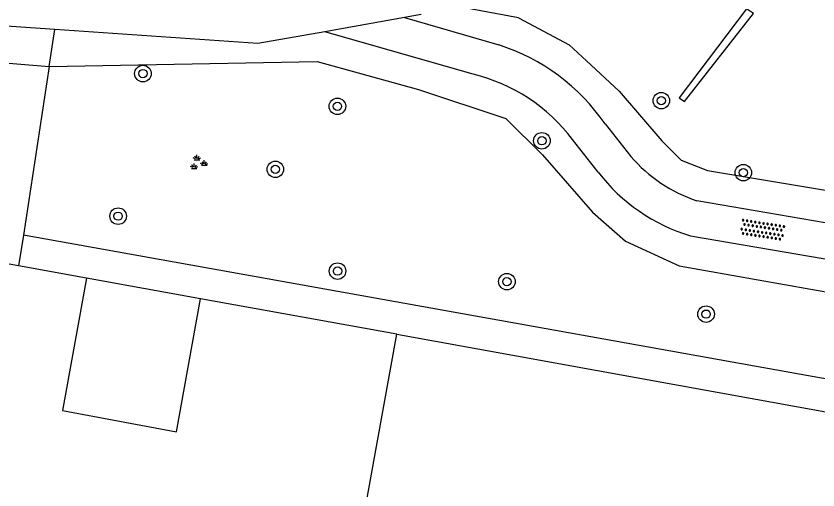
# Model space of a CAD drawing. Extents: x 132999 to 136000, y 398499 to 400501.
# Drawn here: x 133190.07 to 133228.81, y 400301.28 to 400324.19 of the extents above; entities that cross this region are included whole.
import ezdxf

# ---------------------------------------------------------------- set-up
doc = ezdxf.new("R2010")
doc.units = 0
for name, color, linetype in [('gg-afsc-erfafscheiding', 7, 'Continuous'), ('gg-bbg-gedigitaliseerde bebouwing', 7, 'Continuous'), ('gg-bbg-hoofdgebouw', 7, 'Continuous'), ('gg-bbg-luifel en loopbrug', 7, 'Continuous'), ('gg-knt-verharding', 7, 'Continuous'), ('gt-grn-groengrens', 7, 'Continuous'), ('gt-symb-boom', 7, 'Continuous'), ('gt-symb-groenvak', 7, 'Continuous'), ('gt-symb-overige verharding', 7, 'Continuous')]:
    doc.layers.add(name, color=color, linetype=linetype)

# ---------------------------------------------------------------- blocks, each defined once
blk = doc.blocks.new('gt0-BOOM')
at = {"layer": 'gt-symb-boom'}
for radius in [0.4, 0.2]:
    blk.add_circle((0, 0), radius, dxfattribs=at)
blk = doc.blocks.new('gt0-OVH')
at = {"layer": 'gt-symb-overige verharding'}
for points in [[(-0.972, 0.298), (-0.967, 0.308), (-0.965, 0.319), (-0.966, 0.33), (-0.971, 0.34), (-0.978, 0.348), (-0.988, 0.353), (-0.999, 0.355), (-1.01, 0.354), (-1.02, 0.349), (-1.028, 0.342), (-1.033, 0.332), (-1.035, 0.321), (-1.034, 0.31), (-1.029, 0.3), (-1.022, 0.292), (-1.012, 0.287), (-1.001, 0.285), (-0.99, 0.286), (-0.98, 0.291)], [(-0.872, 0.106), (-0.867, 0.116), (-0.865, 0.126), (-0.866, 0.137), (-0.871, 0.147), (-0.878, 0.156), (-0.888, 0.161), (-0.899, 0.163), (-0.91, 0.162), (-0.92, 0.157), (-0.928, 0.15), (-0.933, 0.14), (-0.935, 0.129), (-0.934, 0.118), (-0.929, 0.108), (-0.922, 0.1), (-0.912, 0.095), (-0.901, 0.092), (-0.89, 0.094), (-0.88, 0.098)], [(-0.772, 0.298), (-0.767, 0.308), (-0.765, 0.319), (-0.766, 0.33), (-0.771, 0.34), (-0.778, 0.348), (-0.788, 0.353), (-0.799, 0.355), (-0.81, 0.354), (-0.82, 0.349), (-0.828, 0.342), (-0.833, 0.332), (-0.835, 0.321), (-0.834, 0.31), (-0.829, 0.3), (-0.822, 0.292), (-0.812, 0.287), (-0.801, 0.285), (-0.79, 0.286), (-0.78, 0.291)], [(-0.672, 0.106), (-0.667, 0.116), (-0.665, 0.126), (-0.666, 0.137), (-0.671, 0.147), (-0.678, 0.156), (-0.688, 0.161), (-0.699, 0.163), (-0.71, 0.162), (-0.72, 0.157), (-0.728, 0.15), (-0.733, 0.14), (-0.735, 0.129), (-0.734, 0.118), (-0.729, 0.108), (-0.722, 0.1), (-0.712, 0.095), (-0.701, 0.092), (-0.69, 0.094), (-0.68, 0.098)], [(-0.572, 0.298), (-0.567, 0.308), (-0.565, 0.319), (-0.566, 0.33), (-0.571, 0.34), (-0.578, 0.348), (-0.588, 0.353), (-0.599, 0.355), (-0.61, 0.354), (-0.62, 0.349), (-0.628, 0.342), (-0.633, 0.332), (-0.635, 0.321), (-0.634, 0.31), (-0.629, 0.3), (-0.622, 0.292), (-0.612, 0.287), (-0.601, 0.285), (-0.59, 0.286), (-0.58, 0.291)], [(-0.472, 0.106), (-0.467, 0.116), (-0.465, 0.126), (-0.466, 0.137), (-0.471, 0.147), (-0.478, 0.156), (-0.488, 0.161), (-0.499, 0.163), (-0.51, 0.162), (-0.52, 0.157), (-0.528, 0.15), (-0.533, 0.14), (-0.535, 0.129), (-0.534, 0.118), (-0.529, 0.108), (-0.522, 0.1), (-0.512, 0.095), (-0.501, 0.092), (-0.49, 0.094), (-0.48, 0.098)], [(-0.372, 0.298), (-0.367, 0.308), (-0.365, 0.319), (-0.366, 0.33), (-0.371, 0.34), (-0.378, 0.348), (-0.388, 0.353), (-0.399, 0.355), (-0.41, 0.354), (-0.42, 0.349), (-0.428, 0.342), (-0.433, 0.332), (-0.435, 0.321), (-0.434, 0.31), (-0.429, 0.3), (-0.422, 0.292), (-0.412, 0.287), (-0.401, 0.285), (-0.39, 0.286), (-0.38, 0.291)], [(-0.272, 0.106), (-0.267, 0.116), (-0.265, 0.126), (-0.266, 0.137), (-0.271, 0.147), (-0.278, 0.156), (-0.288, 0.161), (-0.299, 0.163), (-0.31, 0.162), (-0.32, 0.157), (-0.328, 0.15), (-0.333, 0.14), (-0.335, 0.129), (-0.334, 0.118), (-0.329, 0.108), (-0.322, 0.1), (-0.312, 0.095), (-0.301, 0.092), (-0.29, 0.094), (-0.28, 0.098)], [(-0.172, 0.298), (-0.167, 0.308), (-0.165, 0.319), (-0.166, 0.33), (-0.171, 0.34), (-0.178, 0.348), (-0.188, 0.353), (-0.199, 0.355), (-0.21, 0.354), (-0.22, 0.349), (-0.228, 0.342), (-0.233, 0.332), (-0.235, 0.321), (-0.234, 0.31), (-0.229, 0.3), (-0.222, 0.292), (-0.212, 0.287), (-0.201, 0.285), (-0.19, 0.286), (-0.18, 0.291)], [(-0.072, 0.106), (-0.067, 0.116), (-0.065, 0.126), (-0.066, 0.137), (-0.071, 0.147), (-0.078, 0.156), (-0.088, 0.161), (-0.099, 0.163), (-0.11, 0.162), (-0.12, 0.157), (-0.128, 0.15), (-0.133, 0.14), (-0.135, 0.129), (-0.134, 0.118), (-0.129, 0.108), (-0.122, 0.1), (-0.112, 0.095), (-0.101, 0.092), (-0.09, 0.094), (-0.08, 0.098)], [(0.028, 0.298), (0.033, 0.308), (0.035, 0.319), (0.034, 0.33), (0.029, 0.34), (0.022, 0.348), (0.012, 0.353), (0.001, 0.355), (-0.01, 0.354), (-0.02, 0.349), (-0.028, 0.342), (-0.033, 0.332), (-0.035, 0.321), (-0.034, 0.31), (-0.029, 0.3), (-0.022, 0.292), (-0.012, 0.287), (-0.001, 0.285), (0.01, 0.286), (0.02, 0.291)], [(0.128, 0.106), (0.133, 0.116), (0.135, 0.126), (0.134, 0.137), (0.129, 0.147), (0.122, 0.156), (0.112, 0.161), (0.101, 0.163), (0.09, 0.162), (0.08, 0.157), (0.072, 0.15), (0.067, 0.14), (0.065, 0.129), (0.066, 0.118), (0.071, 0.108), (0.078, 0.1), (0.088, 0.095), (0.099, 0.092), (0.11, 0.094), (0.12, 0.098)], [(0.228, 0.298), (0.233, 0.308), (0.235, 0.319), (0.234, 0.33), (0.229, 0.34), (0.222, 0.348), (0.212, 0.353), (0.201, 0.355), (0.19, 0.354), (0.18, 0.349), (0.172, 0.342), (0.167, 0.332), (0.165, 0.321), (0.166, 0.31), (0.171, 0.3), (0.178, 0.292), (0.188, 0.287), (0.199, 0.285), (0.21, 0.286), (0.22, 0.291)], [(0.328, 0.106), (0.333, 0.116), (0.335, 0.126), (0.334, 0.137), (0.329, 0.147), (0.322, 0.156), (0.312, 0.161), (0.301, 0.163), (0.29, 0.162), (0.28, 0.157), (0.272, 0.15), (0.267, 0.14), (0.265, 0.129), (0.266, 0.118), (0.271, 0.108), (0.278, 0.1), (0.288, 0.095), (0.299, 0.092), (0.31, 0.094), (0.32, 0.098)], [(0.428, 0.298), (0.433, 0.308), (0.435, 0.319), (0.434, 0.33), (0.429, 0.34), (0.422, 0.348), (0.412, 0.353), (0.401, 0.355), (0.39, 0.354), (0.38, 0.349), (0.372, 0.342), (0.367, 0.332), (0.365, 0.321), (0.366, 0.31), (0.371, 0.3), (0.378, 0.292), (0.388, 0.287), (0.399, 0.285), (0.41, 0.286), (0.42, 0.291)], [(0.528, 0.106), (0.533, 0.116), (0.535, 0.126), (0.534, 0.137), (0.529, 0.147), (0.522, 0.156), (0.512, 0.161), (0.501, 0.163), (0.49, 0.162), (0.48, 0.157), (0.472, 0.15), (0.467, 0.14), (0.465, 0.129), (0.466, 0.118), (0.471, 0.108), (0.478, 0.1), (0.488, 0.095), (0.499, 0.092), (0.51, 0.094), (0.52, 0.098)], [(0.628, 0.298), (0.633, 0.308), (0.635, 0.319), (0.634, 0.33), (0.629, 0.34), (0.622, 0.348), (0.612, 0.353), (0.601, 0.355), (0.59, 0.354), (0.58, 0.349), (0.572, 0.342), (0.567, 0.332), (0.565, 0.321), (0.566, 0.31), (0.571, 0.3), (0.578, 0.292), (0.588, 0.287), (0.599, 0.285), (0.61, 0.286), (0.62, 0.291)], [(0.728, 0.106), (0.733, 0.116), (0.735, 0.126), (0.734, 0.137), (0.729, 0.147), (0.722, 0.156), (0.712, 0.161), (0.701, 0.163), (0.69, 0.162), (0.68, 0.157), (0.672, 0.15), (0.667, 0.14), (0.665, 0.129), (0.666, 0.118), (0.671, 0.108), (0.678, 0.1), (0.688, 0.095), (0.699, 0.092), (0.71, 0.094), (0.72, 0.098)], [(0.828, 0.298), (0.833, 0.308), (0.835, 0.319), (0.834, 0.33), (0.829, 0.34), (0.822, 0.348), (0.812, 0.353), (0.801, 0.355), (0.79, 0.354), (0.78, 0.349), (0.772, 0.342), (0.767, 0.332), (0.765, 0.321), (0.766, 0.31), (0.771, 0.3), (0.778, 0.292), (0.788, 0.287), (0.799, 0.285), (0.81, 0.286), (0.82, 0.291)], [(0.928, 0.106), (0.933, 0.116), (0.935, 0.126), (0.934, 0.137), (0.929, 0.147), (0.922, 0.156), (0.912, 0.161), (0.901, 0.163), (0.89, 0.162), (0.88, 0.157), (0.872, 0.15), (0.867, 0.14), (0.865, 0.129), (0.866, 0.118), (0.871, 0.108), (0.878, 0.1), (0.888, 0.095), (0.899, 0.092), (0.91, 0.094), (0.92, 0.098)], [(1.028, 0.298), (1.033, 0.308), (1.035, 0.319), (1.034, 0.33), (1.029, 0.34), (1.022, 0.348), (1.012, 0.353), (1.001, 0.355), (0.99, 0.354), (0.98, 0.349), (0.972, 0.342), (0.967, 0.332), (0.965, 0.321), (0.966, 0.31), (0.971, 0.3), (0.978, 0.292), (0.988, 0.287), (0.999, 0.285), (1.01, 0.286), (1.02, 0.291)], [(-0.972, -0.142), (-0.967, -0.132), (-0.965, -0.121), (-0.966, -0.11), (-0.971, -0.1), (-0.978, -0.092), (-0.988, -0.087), (-0.999, -0.085), (-1.01, -0.086), (-1.02, -0.091), (-1.028, -0.098), (-1.033, -0.108), (-1.035, -0.119), (-1.034, -0.13), (-1.029, -0.14), (-1.022, -0.148), (-1.012, -0.153), (-1.001, -0.155), (-0.99, -0.154), (-0.98, -0.149)], [(-0.872, -0.334), (-0.867, -0.324), (-0.865, -0.314), (-0.866, -0.303), (-0.871, -0.293), (-0.878, -0.284), (-0.888, -0.279), (-0.899, -0.277), (-0.91, -0.278), (-0.92, -0.283), (-0.928, -0.29), (-0.933, -0.3), (-0.935, -0.311), (-0.934, -0.322), (-0.929, -0.332), (-0.922, -0.34), (-0.912, -0.345), (-0.901, -0.348), (-0.89, -0.346), (-0.88, -0.342)], [(-0.772, -0.142), (-0.767, -0.132), (-0.765, -0.121), (-0.766, -0.11), (-0.771, -0.1), (-0.778, -0.092), (-0.788, -0.087), (-0.799, -0.085), (-0.81, -0.086), (-0.82, -0.091), (-0.828, -0.098), (-0.833, -0.108), (-0.835, -0.119), (-0.834, -0.13), (-0.829, -0.14), (-0.822, -0.148), (-0.812, -0.153), (-0.801, -0.155), (-0.79, -0.154), (-0.78, -0.149)], [(-0.672, -0.334), (-0.667, -0.324), (-0.665, -0.314), (-0.666, -0.303), (-0.671, -0.293), (-0.678, -0.284), (-0.688, -0.279), (-0.699, -0.277), (-0.71, -0.278), (-0.72, -0.283), (-0.728, -0.29), (-0.733, -0.3), (-0.735, -0.311), (-0.734, -0.322), (-0.729, -0.332), (-0.722, -0.34), (-0.712, -0.345), (-0.701, -0.348), (-0.69, -0.346), (-0.68, -0.342)], [(-0.572, -0.142), (-0.567, -0.132), (-0.565, -0.121), (-0.566, -0.11), (-0.571, -0.1), (-0.578, -0.092), (-0.588, -0.087), (-0.599, -0.085), (-0.61, -0.086), (-0.62, -0.091), (-0.628, -0.098), (-0.633, -0.108), (-0.635, -0.119), (-0.634, -0.13), (-0.629, -0.14), (-0.622, -0.148), (-0.612, -0.153), (-0.601, -0.155), (-0.59, -0.154), (-0.58, -0.149)], [(-0.472, -0.334), (-0.467, -0.324), (-0.465, -0.314), (-0.466, -0.303), (-0.471, -0.293), (-0.478, -0.284), (-0.488, -0.279), (-0.499, -0.277), (-0.51, -0.278), (-0.52, -0.283), (-0.528, -0.29), (-0.533, -0.3), (-0.535, -0.311), (-0.534, -0.322), (-0.529, -0.332), (-0.522, -0.34), (-0.512, -0.345), (-0.501, -0.348), (-0.49, -0.346), (-0.48, -0.342)], [(-0.372, -0.142), (-0.367, -0.132), (-0.365, -0.121), (-0.366, -0.11), (-0.371, -0.1), (-0.378, -0.092), (-0.388, -0.087), (-0.399, -0.085), (-0.41, -0.086), (-0.42, -0.091), (-0.428, -0.098), (-0.433, -0.108), (-0.435, -0.119), (-0.434, -0.13), (-0.429, -0.14), (-0.422, -0.148), (-0.412, -0.153), (-0.401, -0.155), (-0.39, -0.154), (-0.38, -0.149)], [(-0.272, -0.334), (-0.267, -0.324), (-0.265, -0.314), (-0.266, -0.303), (-0.271, -0.293), (-0.278, -0.284), (-0.288, -0.279), (-0.299, -0.277), (-0.31, -0.278), (-0.32, -0.283), (-0.328, -0.29), (-0.333, -0.3), (-0.335, -0.311), (-0.334, -0.322), (-0.329, -0.332), (-0.322, -0.34), (-0.312, -0.345), (-0.301, -0.348), (-0.29, -0.346), (-0.28, -0.342)], [(-0.172, -0.142), (-0.167, -0.132), (-0.165, -0.121), (-0.166, -0.11), (-0.171, -0.1), (-0.178, -0.092), (-0.188, -0.087), (-0.199, -0.085), (-0.21, -0.086), (-0.22, -0.091), (-0.228, -0.098), (-0.233, -0.108), (-0.235, -0.119), (-0.234, -0.13), (-0.229, -0.14), (-0.222, -0.148), (-0.212, -0.153), (-0.201, -0.155), (-0.19, -0.154), (-0.18, -0.149)], [(-0.072, -0.334), (-0.067, -0.324), (-0.065, -0.314), (-0.066, -0.303), (-0.071, -0.293), (-0.078, -0.284), (-0.088, -0.279), (-0.099, -0.277), (-0.11, -0.278), (-0.12, -0.283), (-0.128, -0.29), (-0.133, -0.3), (-0.135, -0.311), (-0.134, -0.322), (-0.129, -0.332), (-0.122, -0.34), (-0.112, -0.345), (-0.101, -0.348), (-0.09, -0.346), (-0.08, -0.342)], [(0.028, -0.142), (0.033, -0.132), (0.035, -0.121), (0.034, -0.11), (0.029, -0.1), (0.022, -0.092), (0.012, -0.087), (0.001, -0.085), (-0.01, -0.086), (-0.02, -0.091), (-0.028, -0.098), (-0.033, -0.108), (-0.035, -0.119), (-0.034, -0.13), (-0.029, -0.14), (-0.022, -0.148), (-0.012, -0.153), (-0.001, -0.155), (0.01, -0.154), (0.02, -0.149)], [(0.128, -0.334), (0.133, -0.324), (0.135, -0.314), (0.134, -0.303), (0.129, -0.293), (0.122, -0.284), (0.112, -0.279), (0.101, -0.277), (0.09, -0.278), (0.08, -0.283), (0.072, -0.29), (0.067, -0.3), (0.065, -0.311), (0.066, -0.322), (0.071, -0.332), (0.078, -0.34), (0.088, -0.345), (0.099, -0.348), (0.11, -0.346), (0.12, -0.342)], [(0.228, -0.142), (0.233, -0.132), (0.235, -0.121), (0.234, -0.11), (0.229, -0.1), (0.222, -0.092), (0.212, -0.087), (0.201, -0.085), (0.19, -0.086), (0.18, -0.091), (0.172, -0.098), (0.167, -0.108), (0.165, -0.119), (0.166, -0.13), (0.171, -0.14), (0.178, -0.148), (0.188, -0.153), (0.199, -0.155), (0.21, -0.154), (0.22, -0.149)], [(0.328, -0.334), (0.333, -0.324), (0.335, -0.314), (0.334, -0.303), (0.329, -0.293), (0.322, -0.284), (0.312, -0.279), (0.301, -0.277), (0.29, -0.278), (0.28, -0.283), (0.272, -0.29), (0.267, -0.3), (0.265, -0.311), (0.266, -0.322), (0.271, -0.332), (0.278, -0.34), (0.288, -0.345), (0.299, -0.348), (0.31, -0.346), (0.32, -0.342)], [(0.428, -0.142), (0.433, -0.132), (0.435, -0.121), (0.434, -0.11), (0.429, -0.1), (0.422, -0.092), (0.412, -0.087), (0.401, -0.085), (0.39, -0.086), (0.38, -0.091), (0.372, -0.098), (0.367, -0.108), (0.365, -0.119), (0.366, -0.13), (0.371, -0.14), (0.378, -0.148), (0.388, -0.153), (0.399, -0.155), (0.41, -0.154), (0.42, -0.149)], [(0.528, -0.334), (0.533, -0.324), (0.535, -0.314), (0.534, -0.303), (0.529, -0.293), (0.522, -0.284), (0.512, -0.279), (0.501, -0.277), (0.49, -0.278), (0.48, -0.283), (0.472, -0.29), (0.467, -0.3), (0.465, -0.311), (0.466, -0.322), (0.471, -0.332), (0.478, -0.34), (0.488, -0.345), (0.499, -0.348), (0.51, -0.346), (0.52, -0.342)], [(0.628, -0.142), (0.633, -0.132), (0.635, -0.121), (0.634, -0.11), (0.629, -0.1), (0.622, -0.092), (0.612, -0.087), (0.601, -0.085), (0.59, -0.086), (0.58, -0.091), (0.572, -0.098), (0.567, -0.108), (0.565, -0.119), (0.566, -0.13), (0.571, -0.14), (0.578, -0.148), (0.588, -0.153), (0.599, -0.155), (0.61, -0.154), (0.62, -0.149)], [(0.728, -0.334), (0.733, -0.324), (0.735, -0.314), (0.734, -0.303), (0.729, -0.293), (0.722, -0.284), (0.712, -0.279), (0.701, -0.277), (0.69, -0.278), (0.68, -0.283), (0.672, -0.29), (0.667, -0.3), (0.665, -0.311), (0.666, -0.322), (0.671, -0.332), (0.678, -0.34), (0.688, -0.345), (0.699, -0.348), (0.71, -0.346), (0.72, -0.342)], [(0.828, -0.142), (0.833, -0.132), (0.835, -0.121), (0.834, -0.11), (0.829, -0.1), (0.822, -0.092), (0.812, -0.087), (0.801, -0.085), (0.79, -0.086), (0.78, -0.091), (0.772, -0.098), (0.767, -0.108), (0.765, -0.119), (0.766, -0.13), (0.771, -0.14), (0.778, -0.148), (0.788, -0.153), (0.799, -0.155), (0.81, -0.154), (0.82, -0.149)], [(0.928, -0.334), (0.933, -0.324), (0.935, -0.314), (0.934, -0.303), (0.929, -0.293), (0.922, -0.284), (0.912, -0.279), (0.901, -0.277), (0.89, -0.278), (0.88, -0.283), (0.872, -0.29), (0.867, -0.3), (0.865, -0.311), (0.866, -0.322), (0.871, -0.332), (0.878, -0.34), (0.888, -0.345), (0.899, -0.348), (0.91, -0.346), (0.92, -0.342)], [(1.028, -0.142), (1.033, -0.132), (1.035, -0.121), (1.034, -0.11), (1.029, -0.1), (1.022, -0.092), (1.012, -0.087), (1.001, -0.085), (0.99, -0.086), (0.98, -0.091), (0.972, -0.098), (0.967, -0.108), (0.965, -0.119), (0.966, -0.13), (0.971, -0.14), (0.978, -0.148), (0.988, -0.153), (0.999, -0.155), (1.01, -0.154), (1.02, -0.149)]]:
    blk.add_lwpolyline(points, close=True, dxfattribs=at)
blk = doc.blocks.new('gt0-GRVAK')
at = {"layer": 'gt-symb-groenvak'}
for p, q in [((-0.047, 0.214), (-0.047, 0.393)), ((-0.11, 0.189), (-0.228, 0.24)), ((-0.182, 0.153), (0.088, 0.153)), ((-0.091, 0.211), (-0.156, 0.322)), ((-0.004, 0.211), (0.061, 0.322)), ((0.015, 0.189), (0.133, 0.24)), ((0.262, -0.052), (0.197, 0.059)), ((0.305, -0.049), (0.305, 0.13)), ((0.349, -0.052), (0.414, 0.059)), ((-0.245, -0.228), (-0.363, -0.177)), ((-0.318, -0.264), (-0.047, -0.264)), ((-0.226, -0.206), (-0.291, -0.095)), ((-0.183, -0.203), (-0.183, -0.024)), ((-0.139, -0.206), (-0.074, -0.095)), ((-0.12, -0.228), (-0.002, -0.177)), ((0.243, -0.074), (0.125, -0.023)), ((0.17, -0.11), (0.441, -0.11)), ((0.368, -0.074), (0.486, -0.023))]:
    blk.add_line(p, q, dxfattribs=at)

msp = doc.modelspace()

# ---------------------------------------------------------------- linework, layer by layer
at = {"layer": 'gg-afsc-erfafscheiding'}
for p, q in [((133193.47, 400311.519), (133190.191, 400312.112)), ((133208.46, 400308.81), (133198.981, 400310.523))]:
    msp.add_line(p, q, dxfattribs=at)
msp.add_lwpolyline([(133190.191, 400312.112), (133165.775, 400316.526), (133164.419, 400308.568)], dxfattribs=at)
at = {"layer": 'gg-bbg-gedigitaliseerde bebouwing'}
msp.add_lwpolyline([(133229.367, 400284.807), (133204.898, 400289.122), (133208.46, 400308.81)], dxfattribs=at)
at = {"layer": 'gg-bbg-hoofdgebouw'}
msp.add_line((133208.46, 400308.81), (133233.01, 400304.364), dxfattribs=at)
at = {"layer": 'gg-bbg-luifel en loopbrug'}
msp.add_line((133198.981, 400310.523), (133193.47, 400311.519), dxfattribs=at)
msp.add_lwpolyline([(133193.47, 400311.519), (133192.314, 400305.126), (133197.816, 400304.081), (133198.981, 400310.523)], dxfattribs=at)
at = {"layer": 'gg-knt-verharding'}
for p, q in [((133208.84, 400324.122), (133204.981, 400323.435)), ((133209.64, 400324.265), (133208.84, 400324.122)), ((133208.84, 400324.122), (133213.392, 400322.794)), ((133212.145, 400321.38), (133204.981, 400323.435)), ((133218.529, 400318.976), (133219.769, 400317.398)), ((133218.192, 400316.639), (133216.953, 400318.216)), ((133235.9, 400313.033), (133222.96, 400315.263)), ((133222.648, 400313.566), (133236.514, 400311.177))]:
    msp.add_line(p, q, dxfattribs=at)
for points in [[(133191.94, 400323.537), (133183.499, 400324.12)], [(133204.981, 400323.435), (133201.75, 400322.86), (133191.94, 400323.537)]]:
    msp.add_lwpolyline(points, dxfattribs=at)
for centre, radius, start, end in [((133210.372, 400313.366), 9.9, 34.5193, 72.2387), ((133210.132, 400313.086), 8.535, 36.9475, 76.3571), ((133225.289, 400322.196), 7.314, 220.9988, 251.4307), ((133225.236, 400322.086), 8.905, 217.715, 253.1023)]:
    msp.add_arc(centre, radius, start, end, dxfattribs=at)
at = {"layer": 'gt-grn-groengrens'}
for p, q in [((133214.343, 400324.101), (133209.836, 400324.949)), ((133191.666, 400321.75), (133191.94, 400323.537)), ((133191.666, 400321.75), (133190.418, 400313.595)), ((133190.418, 400313.595), (133190.191, 400312.112))]:
    msp.add_line(p, q, dxfattribs=at)
for points in [[(133154.525, 400310.254), (133154.351, 400310.683), (133149.369, 400317.245), (133148.275, 400321.862), (133151.07, 400325.264), (133159.94, 400325.993), (133171.362, 400327.451), (133175.858, 400325.75), (133179.382, 400323.685), (133183.027, 400322.47), (133191.666, 400321.75)], [(133222.108, 400320.23), (133222.363, 400320.065), (133225.694, 400324.322), (133225.35, 400324.541), (133222.108, 400320.23)], [(133214.343, 400324.101), (133216.783, 400322.8), (133217.627, 400322.021)], [(133191.666, 400321.75), (133204.609, 400321.994), (133209.51, 400320.642), (133213.735, 400319.234), (133215.493, 400317.476), (133217.91, 400314.713), (133219.511, 400313.313), (133222.097, 400312.119), (133234.819, 400309.857)], [(133217.627, 400322.021), (133219.203, 400320.566), (133221.267, 400318.159), (133222.2, 400317.225), (133223.467, 400316.718), (133236.325, 400314.576)], [(133234.819, 400309.857), (133234.104, 400305.77), (133190.418, 400313.595)]]:
    msp.add_lwpolyline(points, dxfattribs=at)

# ---------------------------------------------------------------- block references
at = {"layer": 'gt-symb-boom'}
for p, rotation in [((133196.196, 400321.411), 170.15137761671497), ((133221.242, 400320.102), 170.15137761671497), ((133205.593, 400319.827), -9.556527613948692), ((133215.473, 400318.161), 170.15137761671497), ((133225.204, 400316.621), 170.15137761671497), ((133194.997, 400314.515), 170.15137761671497), ((133205.598, 400311.859), 170.15137761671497), ((133213.783, 400311.35), 170.15137762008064), ((133223.405, 400309.778), 170.15137761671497)]:
    msp.add_blockref('gt0-BOOM', p, dxfattribs=dict(at, rotation=rotation))
msp.add_blockref('gt0-BOOM', (133202.593, 400316.782), dxfattribs=at)
at = {"layer": 'gt-symb-groenvak'}
msp.add_blockref('gt0-GRVAK', (133198.853, 400317.091), dxfattribs=at)
at = {"layer": 'gt-symb-overige verharding', "rotation": -8.859429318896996}
msp.add_blockref('gt0-OVH', (133226.13, 400313.851), dxfattribs=at)

doc.saveas('drawing.dxf')
